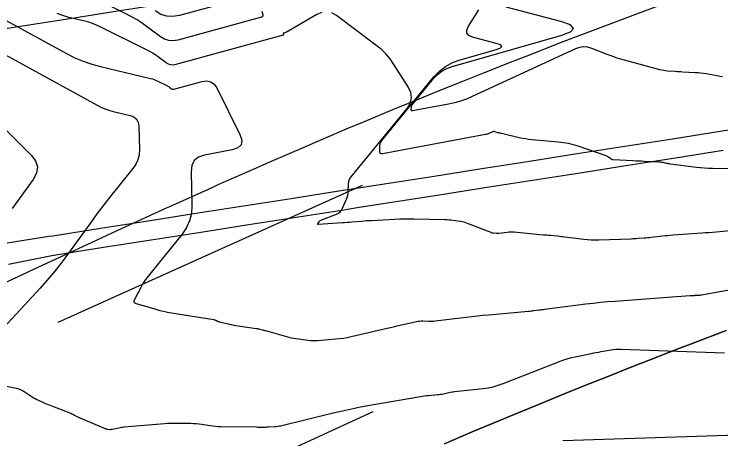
# Model space of a CAD drawing. Extents: x 1354696 to 1366163, y 660729 to 670380.
# Drawn here: x 1361507.1 to 1361580.3, y 664799.9 to 664843.9 of the extents above; entities that cross this region are included whole.
import ezdxf

# ---------------------------------------------------------------- set-up
doc = ezdxf.new("R2010")
doc.units = 0
for name, color, linetype in [('R_Contours', 7, 'Continuous'), ('R_Detour', 7, 'Continuous'), ('R_Erosion', 7, 'Continuous'), ('R_Fin Surface', 7, 'Continuous')]:
    doc.layers.add(name, color=color, linetype=linetype)

msp = doc.modelspace()

# ---------------------------------------------------------------- linework, layer by layer
at = {"layer": 'R_Contours'}
for points in [[(1361532.761, 664844.22), (1361532.847, 664843.858), (1361532.855, 664843.776), (1361532.834, 664843.71), (1361532.787, 664843.661), (1361532.711, 664843.628), (1361524.024, 664841.234), (1361523.55, 664841.154), (1361523.097, 664841.183), (1361522.664, 664841.32), (1361522.251, 664841.564), (1361520.639, 664842.759), (1361520.231, 664843.048), (1361519.811, 664843.319), (1361519.379, 664843.571), (1361518.936, 664843.804), (1361510.761, 664847.885)], [(1361530.48, 664845.508), (1361524.216, 664843.781), (1361523.538, 664843.668), (1361522.888, 664843.709), (1361522.268, 664843.905), (1361521.676, 664844.255)], [(1361580.496, 664837.417), (1361580.214, 664837.475), (1361579.932, 664837.528), (1361578.792, 664837.73), (1361578.512, 664837.775), (1361578.23, 664837.811), (1361577.947, 664837.838), (1361577.664, 664837.856), (1361576.352, 664837.919), (1361576.155, 664837.929), (1361575.958, 664837.941), (1361575.761, 664837.953), (1361575.565, 664837.967), (1361574.778, 664838.024), (1361574.582, 664838.043), (1361574.387, 664838.071), (1361574.194, 664838.109), (1361574.003, 664838.156), (1361570.337, 664839.145), (1361569.902, 664839.269), (1361569.47, 664839.405), (1361569.043, 664839.552), (1361568.619, 664839.711), (1361566.931, 664840.369), (1361566.511, 664840.489), (1361566.093, 664840.521), (1361565.678, 664840.464), (1361565.265, 664840.319), (1361554.537, 664835.377), (1361553.939, 664835.124), (1361553.329, 664834.908), (1361552.706, 664834.731), (1361552.072, 664834.592), (1361548.364, 664833.898), (1361548.305, 664833.895), (1361548.263, 664833.914), (1361548.238, 664833.952), (1361548.231, 664834.011), (1361548.238, 664834.289), (1361548.245, 664834.357), (1361548.262, 664834.42), (1361548.29, 664834.48), (1361548.329, 664834.536), (1361550.537, 664837.234), (1361550.945, 664837.664), (1361551.402, 664838.018), (1361551.909, 664838.297), (1361552.465, 664838.5), (1361563.74, 664841.708), (1361564.723, 664842.079), (1361565.049, 664842.444), (1361564.717, 664842.804), (1361563.728, 664843.159), (1361558.075, 664844.667)], [(1361538.974, 664844.113), (1361538.453, 664843.89), (1361535.373, 664842.096), (1361535.333, 664842.075), (1361535.292, 664842.056), (1361535.25, 664842.04), (1361535.207, 664842.027), (1361534.992, 664841.97), (1361534.972, 664841.961), (1361534.959, 664841.948), (1361534.953, 664841.93), (1361534.955, 664841.908), (1361534.979, 664841.81), (1361534.981, 664841.788), (1361534.975, 664841.77), (1361534.962, 664841.757), (1361534.942, 664841.748), (1361523.831, 664838.686), (1361523.563, 664838.641), (1361523.306, 664838.657), (1361523.06, 664838.735), (1361522.826, 664838.874), (1361521.912, 664839.551), (1361521.681, 664839.715), (1361521.442, 664839.869), (1361521.198, 664840.011), (1361520.946, 664840.144), (1361515.985, 664842.62), (1361515.6, 664842.799), (1361515.206, 664842.955), (1361514.803, 664843.088), (1361514.393, 664843.197), (1361512.733, 664843.591), (1361512.324, 664843.703), (1361511.924, 664843.841), (1361511.535, 664844.006)], [(1361581.29, 664821.437), (1361579.813, 664821.315), (1361579.444, 664821.286), (1361579.075, 664821.257), (1361578.705, 664821.229), (1361578.336, 664821.202), (1361575.32, 664820.989), (1361575.058, 664820.969), (1361574.797, 664820.946), (1361574.536, 664820.92), (1361574.276, 664820.891), (1361573.048, 664820.747), (1361572.881, 664820.728), (1361572.713, 664820.712), (1361572.546, 664820.697), (1361572.378, 664820.685), (1361571.705, 664820.639), (1361571.537, 664820.628), (1361571.369, 664820.619), (1361571.201, 664820.611), (1361571.033, 664820.604), (1361567.668, 664820.477), (1361567.275, 664820.471), (1361566.884, 664820.48), (1361566.493, 664820.506), (1361566.102, 664820.548), (1361564.131, 664820.8), (1361563.947, 664820.823), (1361563.762, 664820.844), (1361563.577, 664820.864), (1361563.392, 664820.882), (1361562.652, 664820.951), (1361562.467, 664820.968), (1361562.282, 664820.985), (1361562.097, 664821.002), (1361561.912, 664821.019), (1361558.868, 664821.3), (1361558.699, 664821.311), (1361558.53, 664821.313), (1361558.361, 664821.306), (1361558.192, 664821.29), (1361557.319, 664821.182), (1361557.25, 664821.176), (1361557.181, 664821.173), (1361557.111, 664821.174), (1361557.042, 664821.178), (1361556.764, 664821.204), (1361556.695, 664821.212), (1361556.627, 664821.226), (1361556.561, 664821.244), (1361556.495, 664821.267), (1361554.072, 664822.215), (1361553.887, 664822.281), (1361553.7, 664822.336), (1361553.51, 664822.381), (1361553.317, 664822.414), (1361552.54, 664822.528), (1361552.345, 664822.553), (1361552.15, 664822.573), (1361551.954, 664822.586), (1361551.758, 664822.593), (1361548.496, 664822.668), (1361548.006, 664822.674), (1361547.515, 664822.672), (1361547.025, 664822.659), (1361546.534, 664822.637), (1361544.101, 664822.505), (1361543.847, 664822.49), (1361543.594, 664822.473), (1361543.34, 664822.454), (1361543.087, 664822.433), (1361542.074, 664822.344), (1361541.821, 664822.322), (1361541.567, 664822.302), (1361541.314, 664822.282), (1361541.06, 664822.264), (1361538.616, 664822.091), (1361538.568, 664822.093), (1361538.542, 664822.11), (1361538.538, 664822.141), (1361538.557, 664822.186), (1361538.679, 664822.393), (1361538.713, 664822.441), (1361538.753, 664822.482), (1361538.799, 664822.515), (1361538.852, 664822.541), (1361540.479, 664823.188), (1361540.685, 664823.292), (1361540.86, 664823.429), (1361541.004, 664823.598), (1361541.116, 664823.8), (1361541.531, 664824.737), (1361541.604, 664824.925), (1361541.657, 664825.118), (1361541.691, 664825.315), (1361541.706, 664825.516), (1361541.726, 664826.33), (1361541.746, 664826.528), (1361541.798, 664826.714), (1361541.88, 664826.889), (1361541.994, 664827.053), (1361547.79, 664834.134), (1361548.127, 664834.677), (1361548.262, 664835.231), (1361548.193, 664835.798), (1361547.921, 664836.377), (1361546.424, 664838.715), (1361546.028, 664839.278), (1361545.586, 664839.8), (1361545.098, 664840.279), (1361544.565, 664840.716), (1361540.481, 664843.774), (1361539.988, 664844.055)], [(1361581.416, 664827.889), (1361579.446, 664827.909), (1361579.031, 664827.92), (1361578.616, 664827.943), (1361578.201, 664827.978), (1361577.788, 664828.026), (1361575.073, 664828.383), (1361574.975, 664828.396), (1361574.877, 664828.412), (1361574.779, 664828.429), (1361574.682, 664828.447), (1361574.293, 664828.525), (1361574.196, 664828.542), (1361574.098, 664828.556), (1361574, 664828.566), (1361573.901, 664828.573), (1361572.362, 664828.648), (1361572.073, 664828.663), (1361571.783, 664828.677), (1361571.494, 664828.691), (1361571.204, 664828.706), (1361569.154, 664828.808), (1361569.083, 664828.817), (1361569.017, 664828.837), (1361568.954, 664828.867), (1361568.896, 664828.907), (1361568.67, 664829.09), (1361568.612, 664829.133), (1361568.551, 664829.171), (1361568.487, 664829.203), (1361568.42, 664829.229), (1361565.536, 664830.216), (1361565.029, 664830.373), (1361564.515, 664830.498), (1361563.995, 664830.592), (1361563.468, 664830.654), (1361560.717, 664830.898), (1361560.39, 664830.933), (1361560.064, 664830.98), (1361559.74, 664831.039), (1361559.418, 664831.11), (1361557.565, 664831.554), (1361557.529, 664831.562), (1361557.493, 664831.57), (1361557.457, 664831.577), (1361557.42, 664831.583), (1361557.275, 664831.606), (1361557.239, 664831.613), (1361557.203, 664831.622), (1361557.168, 664831.632), (1361557.133, 664831.645), (1361556.898, 664831.736), (1361556.848, 664831.751), (1361556.797, 664831.755), (1361556.748, 664831.748), (1361556.698, 664831.73), (1361556.284, 664831.54), (1361556.198, 664831.503), (1361556.11, 664831.472), (1361556.02, 664831.447), (1361555.929, 664831.427), (1361545.256, 664829.429), (1361545.127, 664829.423), (1361545.035, 664829.463), (1361544.982, 664829.547), (1361544.966, 664829.676), (1361544.981, 664830.28), (1361544.996, 664830.427), (1361545.035, 664830.566), (1361545.096, 664830.696), (1361545.18, 664830.817), (1361550.576, 664837.409), (1361551.149, 664838.013), (1361551.791, 664838.511), (1361552.503, 664838.903), (1361553.285, 664839.189), (1361557.048, 664840.259), (1361557.474, 664840.42), (1361557.616, 664840.579), (1361557.472, 664840.735), (1361557.042, 664840.889), (1361554.59, 664841.543), (1361554.195, 664841.711), (1361553.989, 664841.954), (1361553.973, 664842.273), (1361554.146, 664842.666), (1361555.219, 664844.388)], [(1361506.256, 664843.265), (1361512.509, 664839.835), (1361513.357, 664839.407), (1361514.227, 664839.038), (1361515.12, 664838.728), (1361516.037, 664838.479), (1361521.202, 664837.254), (1361521.4, 664837.201), (1361521.594, 664837.137), (1361521.785, 664837.061), (1361521.971, 664836.975), (1361522.957, 664836.483), (1361523.016, 664836.452), (1361523.074, 664836.418), (1361523.13, 664836.382), (1361523.185, 664836.343), (1361523.401, 664836.183), (1361523.457, 664836.15), (1361523.515, 664836.131), (1361523.576, 664836.128), (1361523.639, 664836.138), (1361526.579, 664836.948), (1361527.056, 664837.012), (1361527.464, 664836.922), (1361527.803, 664836.678), (1361528.072, 664836.279), (1361530.469, 664831.437), (1361530.663, 664830.847), (1361530.596, 664830.386), (1361530.269, 664830.056), (1361529.681, 664829.855), (1361526.808, 664829.311), (1361526.181, 664829.101), (1361525.739, 664828.742), (1361525.481, 664828.234), (1361525.406, 664827.578), (1361525.491, 664824.067), (1361525.444, 664823.261), (1361525.261, 664822.501), (1361524.943, 664821.787), (1361524.49, 664821.119), (1361520.69, 664816.411), (1361520.612, 664816.308), (1361520.539, 664816.202), (1361520.472, 664816.092), (1361520.41, 664815.978), (1361520.176, 664815.515), (1361520.117, 664815.4), (1361520.058, 664815.285), (1361519.997, 664815.171), (1361519.935, 664815.057), (1361519.54, 664814.331), (1361519.486, 664814.185), (1361519.498, 664814.067), (1361519.574, 664813.975), (1361519.715, 664813.911), (1361521.762, 664813.313), (1361522.162, 664813.203), (1361522.566, 664813.106), (1361522.972, 664813.021), (1361523.381, 664812.949), (1361527.782, 664812.243), (1361527.83, 664812.234), (1361527.876, 664812.22), (1361527.921, 664812.202), (1361527.965, 664812.181), (1361528.137, 664812.088), (1361528.181, 664812.066), (1361528.226, 664812.048), (1361528.272, 664812.032), (1361528.319, 664812.02), (1361529.602, 664811.726), (1361529.833, 664811.676), (1361530.064, 664811.631), (1361530.296, 664811.592), (1361530.529, 664811.557), (1361532.175, 664811.333), (1361532.256, 664811.32), (1361532.336, 664811.306), (1361532.415, 664811.289), (1361532.495, 664811.269), (1361532.81, 664811.186), (1361532.888, 664811.165), (1361532.967, 664811.144), (1361533.046, 664811.123), (1361533.124, 664811.101), (1361535.554, 664810.431), (1361535.796, 664810.369), (1361536.041, 664810.316), (1361536.286, 664810.272), (1361536.534, 664810.237), (1361537.529, 664810.115), (1361537.777, 664810.091), (1361538.026, 664810.079), (1361538.276, 664810.079), (1361538.525, 664810.092), (1361540.418, 664810.234), (1361540.815, 664810.272), (1361541.21, 664810.324), (1361541.603, 664810.393), (1361541.993, 664810.476), (1361545.725, 664811.347), (1361546.062, 664811.426), (1361546.399, 664811.504), (1361546.736, 664811.581), (1361547.073, 664811.658), (1361548.78, 664812.047), (1361548.939, 664812.078), (1361549.098, 664812.098), (1361549.259, 664812.109), (1361549.42, 664812.108), (1361550.067, 664812.087), (1361550.229, 664812.085), (1361550.391, 664812.088), (1361550.552, 664812.098), (1361550.713, 664812.115), (1361553.91, 664812.496), (1361554.497, 664812.564), (1361555.084, 664812.628), (1361555.672, 664812.688), (1361556.26, 664812.744), (1361560.37, 664813.12), (1361560.508, 664813.134), (1361560.646, 664813.149), (1361560.784, 664813.165), (1361560.922, 664813.182), (1361561.472, 664813.255), (1361561.609, 664813.273), (1361561.747, 664813.29), (1361561.885, 664813.308), (1361562.022, 664813.326), (1361566.313, 664813.867), (1361567.074, 664813.958), (1361567.837, 664814.038), (1361568.6, 664814.109), (1361569.365, 664814.17), (1361577.103, 664814.734), (1361577.162, 664814.738), (1361577.221, 664814.742), (1361577.281, 664814.745), (1361577.34, 664814.748), (1361577.578, 664814.761), (1361577.638, 664814.764), (1361577.697, 664814.767), (1361577.757, 664814.771), (1361577.816, 664814.774), (1361578.07, 664814.789), (1361578.132, 664814.794), (1361578.193, 664814.8), (1361578.255, 664814.808), (1361578.316, 664814.818), (1361583.277, 664815.715)], [(1361501.481, 664842.264), (1361515.665, 664834.485), (1361516.067, 664834.281), (1361516.481, 664834.106), (1361516.905, 664833.959), (1361517.339, 664833.841), (1361519.101, 664833.423), (1361519.487, 664833.275), (1361519.767, 664833.04), (1361519.939, 664832.719), (1361520.003, 664832.31), (1361520.062, 664829.881), (1361520.03, 664829.341), (1361519.908, 664828.831), (1361519.694, 664828.352), (1361519.391, 664827.905), (1361517.11, 664825.079), (1361516.617, 664824.46), (1361516.133, 664823.836), (1361515.657, 664823.205), (1361515.189, 664822.568), (1361512.424, 664818.753), (1361511.797, 664817.914), (1361511.145, 664817.095), (1361510.469, 664816.296), (1361509.769, 664815.516), (1361503.479, 664808.721)], [(1361497.304, 664840.873), (1361508.855, 664829.307), (1361509.308, 664828.708), (1361509.492, 664828.088), (1361509.408, 664827.447), (1361509.054, 664826.785), (1361506.869, 664823.77)], [(1361504.944, 664805.625), (1361507.305, 664805.132), (1361507.523, 664805.075), (1361507.732, 664804.999), (1361507.933, 664804.903), (1361508.126, 664804.786), (1361508.931, 664804.247), (1361509.096, 664804.141), (1361509.265, 664804.044), (1361509.438, 664803.954), (1361509.615, 664803.871), (1361510.332, 664803.556), (1361510.512, 664803.478), (1361510.692, 664803.403), (1361510.874, 664803.329), (1361511.056, 664803.258), (1361512.841, 664802.57), (1361512.945, 664802.528), (1361513.048, 664802.483), (1361513.15, 664802.435), (1361513.25, 664802.384), (1361513.648, 664802.174), (1361513.748, 664802.123), (1361513.849, 664802.073), (1361513.951, 664802.026), (1361514.054, 664801.981), (1361516.568, 664800.918), (1361516.623, 664800.898), (1361516.68, 664800.883), (1361516.737, 664800.873), (1361516.796, 664800.869), (1361517.033, 664800.862), (1361517.092, 664800.862), (1361517.15, 664800.866), (1361517.209, 664800.873), (1361517.267, 664800.884), (1361517.939, 664801.033), (1361518.07, 664801.06), (1361518.202, 664801.083), (1361518.335, 664801.101), (1361518.469, 664801.114), (1361522.67, 664801.472), (1361522.971, 664801.494), (1361523.271, 664801.51), (1361523.572, 664801.518), (1361523.873, 664801.519), (1361525.11, 664801.51), (1361525.395, 664801.503), (1361525.679, 664801.485), (1361525.963, 664801.457), (1361526.246, 664801.419), (1361527.376, 664801.247), (1361527.659, 664801.209), (1361527.942, 664801.18), (1361528.227, 664801.162), (1361528.512, 664801.153), (1361532.181, 664801.105), (1361532.282, 664801.104), (1361532.382, 664801.103), (1361532.483, 664801.103), (1361532.583, 664801.102), (1361532.986, 664801.102), (1361533.086, 664801.102), (1361533.187, 664801.104), (1361533.287, 664801.108), (1361533.388, 664801.113), (1361534.085, 664801.155), (1361534.234, 664801.167), (1361534.382, 664801.186), (1361534.529, 664801.211), (1361534.675, 664801.243), (1361540.154, 664802.571), (1361541.091, 664802.79), (1361542.031, 664802.993), (1361542.974, 664803.181), (1361543.92, 664803.353), (1361549.198, 664804.268), (1361549.404, 664804.301), (1361549.61, 664804.33), (1361549.816, 664804.356), (1361550.024, 664804.377), (1361550.973, 664804.464), (1361551.12, 664804.48), (1361551.267, 664804.501), (1361551.413, 664804.526), (1361551.559, 664804.556), (1361552.139, 664804.685), (1361552.284, 664804.716), (1361552.43, 664804.742), (1361552.577, 664804.764), (1361552.724, 664804.782), (1361555.665, 664805.097), (1361556.2, 664805.172), (1361556.727, 664805.282), (1361557.244, 664805.428), (1361557.754, 664805.608), (1361563.779, 664807.973), (1361564.129, 664808.102), (1361564.484, 664808.215), (1361564.844, 664808.312), (1361565.208, 664808.393), (1361566.901, 664808.731), (1361567.154, 664808.781), (1361567.408, 664808.829), (1361567.662, 664808.877), (1361567.916, 664808.924), (1361568.932, 664809.11), (1361569.187, 664809.149), (1361569.443, 664809.175), (1361569.699, 664809.186), (1361569.957, 664809.184), (1361580.683, 664808.802)], [(1361563.932, 664799.694), (1361582.03, 664800.299)]]:
    msp.add_lwpolyline(points, dxfattribs=at)
at = {"layer": 'R_Detour'}
for points in [[(1361502.748, 664841.906), (1361507.283, 664842.616), (1361507.688, 664842.68), (1361512.628, 664843.454), (1361517.568, 664844.228), (1361522.507, 664845.001), (1361527.447, 664845.775), (1361532.387, 664846.549), (1361537.327, 664847.323), (1361538.917, 664847.572), (1361542.266, 664848.097), (1361547.206, 664848.871), (1361552.146, 664849.645), (1361557.086, 664850.419), (1361562.025, 664851.193), (1361566.965, 664851.967), (1361571.905, 664852.741), (1361576.845, 664853.514), (1361581.784, 664854.288)], [(1361506.154, 664820.171), (1361510.688, 664820.881), (1361511.093, 664820.945), (1361516.033, 664821.719), (1361520.973, 664822.493), (1361525.913, 664823.267), (1361530.852, 664824.041), (1361535.792, 664824.814), (1361540.732, 664825.588), (1361542.322, 664825.838), (1361545.672, 664826.362), (1361550.611, 664827.136), (1361555.551, 664827.91), (1361560.491, 664828.684), (1361565.431, 664829.458), (1361570.37, 664830.232), (1361575.31, 664831.006), (1361580.25, 664831.78), (1361585.19, 664832.554)], [(1361506.494, 664817.997), (1361511, 664818.889), (1361511.403, 664818.969), (1361516.343, 664819.743), (1361521.282, 664820.517), (1361526.222, 664821.291), (1361531.162, 664822.065), (1361536.102, 664822.839), (1361541.041, 664823.612), (1361542.632, 664823.862), (1361545.981, 664824.386), (1361550.921, 664825.16), (1361555.861, 664825.934), (1361560.8, 664826.708), (1361565.74, 664827.482), (1361570.68, 664828.256), (1361575.62, 664829.03), (1361580.559, 664829.804)]]:
    msp.add_lwpolyline(points, dxfattribs=at)
at = {"layer": 'R_Erosion'}
for points in [[(1361574.073, 664844.846), (1361570.099, 664843.373), (1361568.913, 664842.928), (1361565.311, 664841.563), (1361563.769, 664840.972), (1361560.536, 664839.72), (1361558.639, 664838.977), (1361555.773, 664837.844), (1361553.525, 664836.944), (1361551.024, 664835.934), (1361548.425, 664834.873), (1361546.288, 664833.992), (1361543.342, 664832.763), (1361541.566, 664832.016), (1361539.974, 664831.341), (1361538.274, 664830.615), (1361536.858, 664830.007), (1361533.223, 664828.43), (1361532.164, 664827.966), (1361528.188, 664826.206), (1361527.485, 664825.892), (1361523.17, 664823.945), (1361522.82, 664823.785), (1361518.17, 664821.646), (1361513.634, 664819.54), (1361509.099, 664817.435), (1361504.564, 664815.329)], [(1361551.659, 664799.361), (1361553.28, 664800.053), (1361554.799, 664800.697), (1361556.492, 664801.409), (1361559.302, 664802.581), (1361561.34, 664803.421), (1361563.818, 664804.433), (1361566.202, 664805.396), (1361568.347, 664806.254), (1361571.08, 664807.335), (1361572.889, 664808.044), (1361575.972, 664809.237), (1361577.442, 664809.801), (1361580.878, 664811.103)], [(1361580.878, 664811.103), (1361577.442, 664809.801), (1361575.972, 664809.237), (1361572.889, 664808.044), (1361571.08, 664807.335), (1361568.347, 664806.254), (1361566.202, 664805.396), (1361563.818, 664804.433), (1361561.34, 664803.421), (1361559.302, 664802.581), (1361556.492, 664801.409), (1361554.799, 664800.697), (1361553.28, 664800.053), (1361551.659, 664799.361)]]:
    msp.add_lwpolyline(points, dxfattribs=at)
at = {"layer": 'R_Fin Surface'}
for p, q in [((1361511.626, 664811.993), (1361543.176, 664826.181)), ((1361508.527, 664786.299), (1361544.291, 664802.71))]:
    msp.add_line(p, q, dxfattribs=at)

doc.saveas('drawing.dxf')
